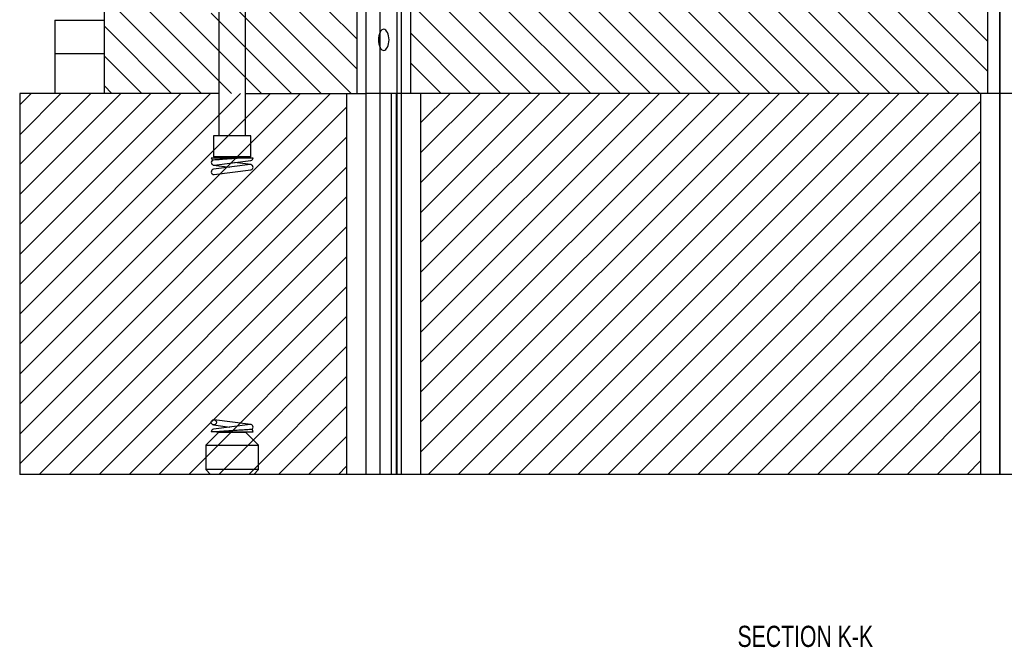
# Model space of a CAD drawing. Header units: inches. Extents: x 1880 to 2363, y -453 to -54.
# Tile 455 of 656: x 1897.68 to 1903.49, y -141.97 to -138.27. Entities that reach past the tile are written whole.
import ezdxf

# ---------------------------------------------------------------- set-up
doc = ezdxf.new("R2010")
doc.units = ezdxf.units.IN
doc.header["$LTSCALE"] = 0.5
doc.header["$MEASUREMENT"] = 0
for name, color, linetype in [('SID-M-D', 42, 'Continuous'), ('SID-M-F', 202, 'Continuous'), ('SID-M-S', 105, 'Continuous')]:
    doc.layers.add(name, color=color, linetype=linetype)
doc.styles.add('SLDTEXTSTYLE0', font='TXT', dxfattribs={"width": 0.595745})

msp = doc.modelspace()

# ---------------------------------------------------------------- linework, layer by layer
at = {"layer": 'SID-M-F', "linetype": 'Continuous'}
for p, q in [((1901.75722, -138.70302), (1901.05267, -137.99846)), ((1902.28755, -138.70302), (1901.60267, -138.01813)), ((1901.05011, -138.70302), (1900.45267, -138.10557)), ((1903.34821, -138.70302), (1902.70267, -138.05747)), ((1902.6411, -138.70302), (1902.05267, -138.11458)), ((1898.75202, -138.70302), (1898.25202, -138.20302)), ((1898.92879, -138.70302), (1898.42879, -138.20302)), ((1899.10557, -138.70302), (1898.60557, -138.20302)), ((1899.45912, -138.70302), (1898.95912, -138.20302)), ((1899.6359, -138.70302), (1899.1359, -138.20302)), ((1899.66817, -138.55851), (1899.31268, -138.20302)), ((1899.66817, -138.38173), (1899.48945, -138.20302)), ((1900.51978, -138.70302), (1900.01978, -138.20302)), ((1900.69656, -138.70302), (1900.19656, -138.20302)), ((1900.87334, -138.70302), (1900.37334, -138.20302)), ((1901.22689, -138.70302), (1900.72689, -138.20302)), ((1901.40367, -138.70302), (1900.90367, -138.20302)), ((1901.58044, -138.70302), (1901.05267, -138.17524)), ((1901.934, -138.70302), (1901.434, -138.20302)), ((1902.11077, -138.70302), (1901.60267, -138.19491)), ((1902.46433, -138.70302), (1901.96433, -138.20302)), ((1902.81788, -138.70302), (1902.31788, -138.20302)), ((1902.99466, -138.70302), (1902.49466, -138.20302)), ((1903.17143, -138.70302), (1902.67143, -138.20302)), ((1903.39317, -138.5712), (1903.02499, -138.20302)), ((1903.39317, -138.39442), (1903.20176, -138.20302)), ((1899.28235, -138.70302), (1898.80892, -138.22959)), ((1898.57524, -138.70302), (1898.17767, -138.30544)), ((1900.34301, -138.70302), (1899.98717, -138.34718)), ((1898.39846, -138.70302), (1898.17767, -138.48222)), ((1900.16623, -138.70302), (1899.98717, -138.52395)), ((1898.22169, -138.70302), (1898.17767, -138.659)), ((1897.67767, -138.77018), (1897.74483, -138.70302)), ((1897.67767, -138.94696), (1897.9216, -138.70302)), ((1897.67767, -139.12373), (1898.09838, -138.70302)), ((1897.67767, -139.30051), (1898.27516, -138.70302)), ((1897.67767, -139.47729), (1898.45193, -138.70302)), ((1897.67767, -139.65406), (1898.62871, -138.70302)), ((1897.67767, -139.83084), (1898.80549, -138.70302)), ((1897.67767, -140.00762), (1898.98226, -138.70302)), ((1897.67767, -140.18439), (1899.15904, -138.70302)), ((1897.67767, -140.36117), (1899.33582, -138.70302)), ((1897.67767, -140.53795), (1899.51259, -138.70302)), ((1899.98945, -138.70302), (1899.98717, -138.70073)), ((1900.04717, -138.87555), (1900.2197, -138.70302)), ((1900.04717, -139.05233), (1900.39648, -138.70302)), ((1900.04717, -139.22911), (1900.57325, -138.70302)), ((1900.04717, -139.40588), (1900.75003, -138.70302)), ((1900.04717, -139.58266), (1900.92681, -138.70302)), ((1900.04717, -139.75944), (1901.10358, -138.70302)), ((1900.04717, -139.93621), (1901.28036, -138.70302)), ((1900.04717, -140.11299), (1901.45714, -138.70302)), ((1900.04717, -140.28977), (1901.63391, -138.70302)), ((1900.04717, -140.46654), (1901.81069, -138.70302)), ((1900.04717, -140.64332), (1901.98747, -138.70302)), ((1900.04717, -140.8201), (1902.16424, -138.70302)), ((1900.09102, -140.95302), (1902.34102, -138.70302)), ((1900.2678, -140.95302), (1902.5178, -138.70302)), ((1900.44457, -140.95302), (1902.69457, -138.70302)), ((1900.62135, -140.95302), (1902.87135, -138.70302)), ((1900.79813, -140.95302), (1903.04813, -138.70302)), ((1900.9749, -140.95302), (1903.2249, -138.70302)), ((1901.15168, -140.95302), (1903.35317, -138.75153)), ((1897.67767, -140.71472), (1899.60817, -138.78422)), ((1897.67767, -140.8915), (1899.60817, -138.961)), ((1901.32846, -140.95302), (1903.35317, -138.92831)), ((1897.79292, -140.95302), (1899.60817, -139.13778)), ((1901.50523, -140.95302), (1903.35317, -139.10509)), ((1897.9697, -140.95302), (1899.60817, -139.31455)), ((1901.68201, -140.95302), (1903.35317, -139.28186)), ((1898.14648, -140.95302), (1899.60817, -139.49133)), ((1901.85879, -140.95302), (1903.35317, -139.45864)), ((1898.32325, -140.95302), (1899.60817, -139.66811)), ((1902.03556, -140.95302), (1903.35317, -139.63542)), ((1898.50003, -140.95302), (1899.60817, -139.84488)), ((1902.21234, -140.95302), (1903.35317, -139.81219)), ((1898.67681, -140.95302), (1899.60817, -140.02166)), ((1902.38912, -140.95302), (1903.35317, -139.98897)), ((1898.85358, -140.95302), (1899.60817, -140.19844)), ((1902.56589, -140.95302), (1903.35317, -140.16575)), ((1899.03036, -140.95302), (1899.60817, -140.37521)), ((1902.74267, -140.95302), (1903.35317, -140.34252)), ((1899.20714, -140.95302), (1899.60817, -140.55199)), ((1902.91945, -140.95302), (1903.35317, -140.5193)), ((1899.38391, -140.95302), (1899.60817, -140.72877)), ((1903.09622, -140.95302), (1903.35317, -140.69608)), ((1903.273, -140.95302), (1903.35317, -140.87285)), ((1899.56069, -140.95302), (1899.60817, -140.90554))]:
    msp.add_line(p, q, dxfattribs=at)
at = {"layer": 'SID-M-S'}
for p, q in [((1898.17767, -138.70302), (1898.17767, -137.20302)), ((1903.46701, -140.95302), (1903.46701, -137.23302)), ((1903.46817, -140.95302), (1903.46817, -137.23302)), ((1898.85467, -137.28102), (1898.85467, -138.95302)), ((1899.01067, -138.95302), (1899.01067, -137.28102)), ((1899.72317, -140.95302), (1899.72317, -137.2437)), ((1899.93217, -140.95302), (1899.93217, -137.24399)), ((1899.66817, -138.20302), (1899.66817, -138.70302)), ((1899.80586, -140.95302), (1899.80586, -138.20302)), ((1899.90484, -138.20302), (1899.90484, -140.95302)), ((1899.98717, -138.70302), (1899.98717, -138.20302)), ((1903.39317, -138.20302), (1903.39317, -138.70302)), ((1897.8848, -138.26995), (1897.8848, -138.4668)), ((1897.8848, -138.26995), (1898.17767, -138.26995)), ((1897.8848, -138.4668), (1898.17767, -138.4668)), ((1897.88527, -138.4668), (1897.88527, -138.70302)), ((1897.67767, -138.70302), (1897.67767, -140.95302)), ((1898.85467, -138.70302), (1897.67767, -138.70302)), ((1899.01067, -138.70302), (1899.72317, -138.70302)), ((1899.60817, -138.70302), (1899.60817, -140.95302)), ((1899.90484, -138.70302), (1899.72317, -138.70302)), ((1899.87208, -138.70302), (1899.87208, -140.95302)), ((1899.90217, -140.95302), (1899.90217, -138.70302)), ((1903.46817, -138.70302), (1899.90484, -138.70302)), ((1900.04717, -140.95302), (1900.04717, -138.70302)), ((1903.35317, -138.70302), (1903.35317, -140.95302)), ((1906.98435, -138.70302), (1903.46817, -138.70302)), ((1898.82329, -138.95302), (1898.82329, -139.07802)), ((1899.04204, -138.95302), (1898.82329, -138.95302)), ((1899.04204, -139.07802), (1899.04204, -138.95302)), ((1898.80922, -139.08302), (1899.02512, -139.08302)), ((1899.04204, -139.07802), (1898.82329, -139.07802)), ((1898.8267, -139.12629), (1899.0426, -139.09839)), ((1899.03863, -139.12345), (1898.82273, -139.15135)), ((1898.82273, -139.12629), (1898.91967, -139.13882)), ((1898.8267, -139.18209), (1899.0426, -139.15419)), ((1899.0426, -139.12345), (1898.94566, -139.11092)), ((1899.04456, -139.12383), (1899.03863, -139.12345)), ((1899.03863, -140.65825), (1898.82273, -140.68615)), ((1898.82273, -140.66109), (1898.91967, -140.67362)), ((1899.0426, -140.65825), (1898.8267, -140.63035)), ((1898.85467, -140.70302), (1898.77642, -140.78127)), ((1898.84022, -140.70152), (1899.05612, -140.70152)), ((1898.85467, -140.70302), (1899.01067, -140.70302)), ((1899.08892, -140.78127), (1899.01067, -140.70302)), ((1898.77642, -140.78127), (1898.77642, -140.92527)), ((1898.77642, -140.78127), (1899.08892, -140.78127)), ((1899.08892, -140.92527), (1899.08892, -140.78127)), ((1899.87208, -140.95302), (1897.67767, -140.95302)), ((1898.77642, -140.92527), (1898.80417, -140.95302)), ((1899.08892, -140.92527), (1898.77642, -140.92527)), ((1899.06117, -140.95302), (1899.08892, -140.92527)), ((1908.16562, -140.95302), (1899.87208, -140.95302))]:
    msp.add_line(p, q, dxfattribs=at)
msp.add_circle((1898.82472, -140.64572), 0.0155, dxfattribs=at)
for centre, start, end in [((1898.82472, -139.08302), 180, 244.158067), ((1898.82472, -139.11092), 115.841933, 277.363326), ((1899.04062, -139.08302), 277.363326, 0), ((1898.82472, -139.16672), 97.363326, 277.363326), ((1899.04062, -139.13882), 277.363326, 75.273349), ((1899.04062, -140.67362), 295.841933, 97.363326), ((1898.82472, -140.70152), 97.363326, 180), ((1899.04062, -140.70152), 0, 64.158067)]:
    msp.add_arc(centre, 0.0155, start, end, dxfattribs=at)
for start_param, end_param in [(3.9139445, 5.5108334), (5.5108334, 10.1971298)]:
    msp.add_ellipse((1899.82767, -138.38676), major_axis=(0, -0.0625), ratio=0.5, start_param=start_param, end_param=end_param, dxfattribs=at)
for points, knots in [([(1899.02512, -139.08302), (1899.0222, -139.08321), (1899.00991, -139.084), (1898.98277, -139.08577), (1898.94281, -139.08839), (1898.9025, -139.09108), (1898.86641, -139.09353), (1898.83851, -139.09547), (1898.82104, -139.09674), (1898.81896, -139.09689), (1898.81796, -139.09697)], [0, 0, 0, 0, 0.0440351, 0.1858804, 0.3256184, 0.4633566, 0.59959, 0.7351876, 0.8718499, 1, 1, 1, 1]), ([(1899.02512, -139.08302), (1899.03201, -139.08302), (1899.04694, -139.08302), (1899.05521, -139.08302), (1899.05592, -139.08302), (1899.05612, -139.08302)], [0, 0, 0, 0, 0.3830485, 0.8285803, 1, 1, 1, 1]), ([(1898.84022, -140.70152), (1898.83332, -140.70152), (1898.8184, -140.70152), (1898.81013, -140.70152), (1898.80941, -140.70152), (1898.80922, -140.70152)], [0, 0, 0, 0, 0.3830485, 0.8285803, 1, 1, 1, 1]), ([(1899.04737, -140.68757), (1899.04637, -140.68765), (1899.04429, -140.6878), (1899.02682, -140.68907), (1898.99892, -140.69101), (1898.96283, -140.69346), (1898.92253, -140.69615), (1898.88256, -140.69878), (1898.85542, -140.70054), (1898.84313, -140.70133), (1898.84022, -140.70152)], [0, 0, 0, 0, 0.1281501, 0.2648124, 0.40041, 0.5366434, 0.6743816, 0.8141196, 0.9559649, 1, 1, 1, 1])]:
    msp.add_open_spline(points, degree=3, knots=knots, dxfattribs=at)

# ---------------------------------------------------------------- texts
at = {"layer": 'SID-M-D', "style": 'SLDTEXTSTYLE0', "width": 0.75}
msp.add_text('SECTION K-K', height=0.125, dxfattribs=at).set_placement((1901.91703, -141.97226))

doc.saveas('drawing.dxf')
